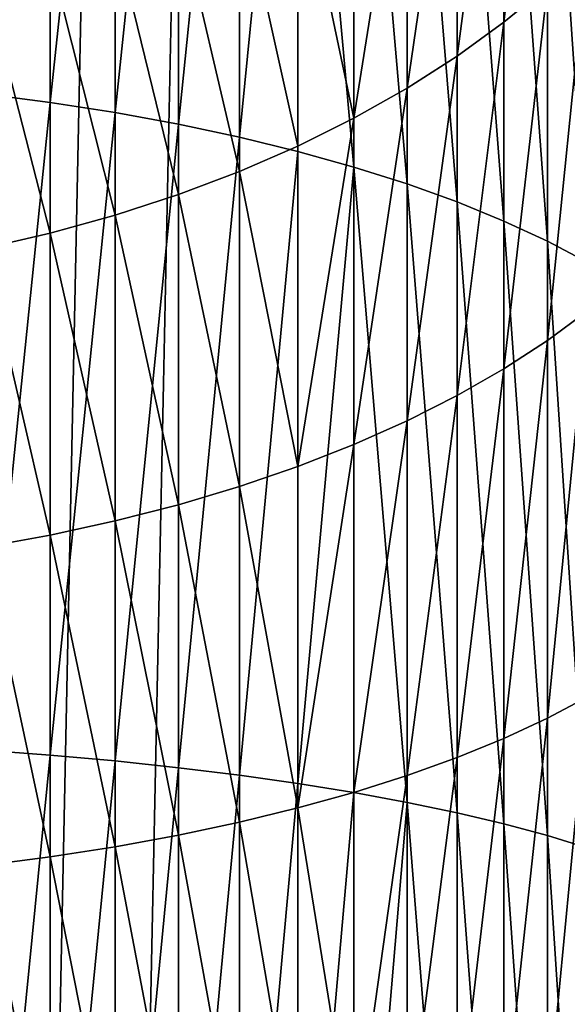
# Model space of a CAD drawing. Extents: x 219 to 498, y 110 to 382.
# Tile 476 of 656: x 349.3107 to 349.3732, y 116.6821 to 116.7946. Entities that reach past the tile are written whole.
import ezdxf

# ---------------------------------------------------------------- set-up
doc = ezdxf.new("R2010")
doc.units = 0
doc.header["$MEASUREMENT"] = 0
doc.layers.get('0').update_dxf_attribs({"color": 144, "linetype": 'CONTINUOUS'})
doc.layers.add('VOILE', color=134, linetype='CONTINUOUS')

# ---------------------------------------------------------------- blocks, each defined once
blk = doc.blocks.new('GROUPE_11')
at = {"color": 251}
mesh = blk.add_polyface(dxfattribs=at)
corners = [(0.25, 0, 4), (0, 4.13477, 4), (0, 0, 4), (0.25, 4.13477, 4)]
mesh.append_faces([[corners[k] for k in face] for face in [(0, 1, 2), (1, 0, 3)]], dxfattribs={"vtx0": -1, "color": 251})
mesh = blk.add_polyface(dxfattribs=at)
corners = [(0.25, 3.90113), (0, 2.10436), (0, 3.90113), (0.25, 2.10436)]
mesh.append_faces([[corners[k] for k in face] for face in [(0, 1, 2), (1, 0, 3)]], dxfattribs={"vtx0": -1, "color": 251})
blk = doc.blocks.new('GROUPE_9')
blk.add_blockref('GROUPE_11', (0, 0))
blk = doc.blocks.new('_____2')
for p, q in [((2.38205, 0.79872, 2.97381), (2.36864, 0.78343, 2.95567)), ((2.4866, 0.79872, 2.88515), (2.47091, 0.78343, 2.86896)), ((2.50176, 0.78343, 3.47502), (2.49089, 0.79872, 3.45526)), ((2.67194, 0.78343, 3.36598), (2.65854, 0.79872, 3.34785)), ((2.25575, 0.78343, 3.028), (2.36864, 0.78343, 2.95567)), ((2.31858, 0.78343, 3.56045), (2.50176, 0.78343, 3.47502)), ((2.36864, 0.78343, 2.95567), (2.35584, 0.76676, 2.93834)), ((2.36864, 0.78343, 2.95567), (2.47091, 0.78343, 2.86896)), ((2.47091, 0.78343, 2.86896), (2.45591, 0.76676, 2.85349)), ((2.47091, 0.78343, 2.86896), (2.56072, 0.78343, 2.76942)), ((2.51215, 0.76676, 3.4939), (2.50176, 0.78343, 3.47502)), ((2.50176, 0.78343, 3.47502), (2.67194, 0.78343, 3.36598)), ((2.56072, 0.78343, 2.76942), (2.5438, 0.76676, 2.75608)), ((2.68475, 0.76676, 3.38331), (2.67194, 0.78343, 3.36598)), ((2.67194, 0.78343, 3.36598), (2.82611, 0.78343, 3.23526)), ((2.24537, 0.76676, 3.00912), (2.35584, 0.76676, 2.93834)), ((2.32636, 0.76676, 3.58054), (2.51215, 0.76676, 3.4939)), ((2.35584, 0.76676, 2.93834), (2.34368, 0.74877, 2.9219)), ((2.35584, 0.76676, 2.93834), (2.45591, 0.76676, 2.85349)), ((2.45591, 0.76676, 2.85349), (2.44167, 0.74877, 2.83881)), ((2.45591, 0.76676, 2.85349), (2.5438, 0.76676, 2.75608)), ((2.52201, 0.74877, 3.51182), (2.51215, 0.76676, 3.4939)), ((2.51215, 0.76676, 3.4939), (2.68475, 0.76676, 3.38331)), ((2.5438, 0.76676, 2.75608), (2.52773, 0.74877, 2.74342)), ((2.5438, 0.76676, 2.75608), (2.61794, 0.76676, 2.64784)), ((2.69691, 0.74877, 3.39975), (2.68475, 0.76676, 3.38331)), ((2.68475, 0.76676, 3.38331), (2.84111, 0.76676, 3.25073)), ((2.23551, 0.74877, 2.99121), (2.34368, 0.74877, 2.9219)), ((2.34368, 0.74877, 2.9219), (2.33222, 0.72953, 2.90639)), ((2.33375, 0.74877, 3.59961), (2.52201, 0.74877, 3.51182)), ((2.34368, 0.74877, 2.9219), (2.44167, 0.74877, 2.83881)), ((2.44167, 0.74877, 2.83881), (2.42825, 0.72953, 2.82497)), ((2.44167, 0.74877, 2.83881), (2.52773, 0.74877, 2.74342)), ((2.52773, 0.74877, 2.74342), (2.51259, 0.72953, 2.73149)), ((2.5313, 0.72953, 3.52871), (2.52201, 0.74877, 3.51182)), ((2.52201, 0.74877, 3.51182), (2.69691, 0.74877, 3.39975)), ((2.52773, 0.74877, 2.74342), (2.60033, 0.74877, 2.63743)), ((2.70837, 0.72953, 3.41526), (2.69691, 0.74877, 3.39975)), ((2.69691, 0.74877, 3.39975), (2.85534, 0.74877, 3.26541)), ((2.22621, 0.72953, 2.97431), (2.33222, 0.72953, 2.90639)), ((2.33222, 0.72953, 2.90639), (2.3215, 0.70912, 2.89189)), ((2.33222, 0.72953, 2.90639), (2.42825, 0.72953, 2.82497)), ((2.34071, 0.72953, 3.61759), (2.5313, 0.72953, 3.52871)), ((2.42825, 0.72953, 2.82497), (2.41569, 0.70912, 2.81202)), ((2.42825, 0.72953, 2.82497), (2.51259, 0.72953, 2.73149)), ((2.51259, 0.72953, 2.73149), (2.49842, 0.70912, 2.72033)), ((2.51259, 0.72953, 2.73149), (2.58374, 0.72953, 2.62762)), ((2.54, 0.70912, 3.54451), (2.5313, 0.72953, 3.52871)), ((2.5313, 0.72953, 3.52871), (2.70837, 0.72953, 3.41526)), ((2.71909, 0.70912, 3.42976), (2.70837, 0.72953, 3.41526)), ((2.70837, 0.72953, 3.41526), (2.86877, 0.72953, 3.27926)), ((2.21752, 0.70912, 2.95852), (2.3215, 0.70912, 2.89189)), ((2.3215, 0.70912, 2.89189), (2.31157, 0.68762, 2.87845)), ((2.3215, 0.70912, 2.89189), (2.41569, 0.70912, 2.81202)), ((2.34723, 0.70912, 3.6344), (2.54, 0.70912, 3.54451)), ((2.41569, 0.70912, 2.81202), (2.40406, 0.68762, 2.80003)), ((2.41569, 0.70912, 2.81202), (2.49842, 0.70912, 2.72033)), ((2.49842, 0.70912, 2.72033), (2.48529, 0.68762, 2.70999)), ((2.49842, 0.70912, 2.72033), (2.56821, 0.70912, 2.61845)), ((2.54805, 0.68762, 3.55915), (2.54, 0.70912, 3.54451)), ((2.54, 0.70912, 3.54451), (2.71909, 0.70912, 3.42976)), ((2.72902, 0.68762, 3.4432), (2.71909, 0.70912, 3.42976)), ((2.71909, 0.70912, 3.42976), (2.88132, 0.70912, 3.2922)), ((2.20946, 0.68762, 2.94387), (2.31157, 0.68762, 2.87845)), ((2.31157, 0.68762, 2.87845), (2.30246, 0.66512, 2.86613)), ((2.31157, 0.68762, 2.87845), (2.40406, 0.68762, 2.80003)), ((2.35327, 0.68762, 3.64998), (2.54805, 0.68762, 3.55915)), ((2.40406, 0.68762, 2.80003), (2.39339, 0.66512, 2.78902)), ((2.40406, 0.68762, 2.80003), (2.48529, 0.68762, 2.70999)), ((2.48529, 0.68762, 2.70999), (2.47326, 0.66512, 2.7005)), ((2.48529, 0.68762, 2.70999), (2.55383, 0.68762, 2.60994)), ((2.55544, 0.66512, 3.57257), (2.54805, 0.68762, 3.55915)), ((2.54805, 0.68762, 3.55915), (2.72902, 0.68762, 3.4432)), ((2.73813, 0.66512, 3.45552), (2.72902, 0.68762, 3.4432)), ((2.72902, 0.68762, 3.4432), (2.89295, 0.68762, 3.3042)), ((2.20207, 0.66512, 2.93045), (2.30246, 0.66512, 2.86613)), ((2.30246, 0.66512, 2.86613), (2.2942, 0.6417, 2.85497)), ((2.30246, 0.66512, 2.86613), (2.39339, 0.66512, 2.78902)), ((2.3588, 0.66512, 3.66427), (2.55544, 0.66512, 3.57257)), ((2.39339, 0.66512, 2.78902), (2.38373, 0.6417, 2.77906)), ((2.39339, 0.66512, 2.78902), (2.47326, 0.66512, 2.7005)), ((2.47326, 0.66512, 2.7005), (2.46235, 0.6417, 2.69191)), ((2.47326, 0.66512, 2.7005), (2.54063, 0.66512, 2.60214)), ((2.56214, 0.6417, 3.58473), (2.55544, 0.66512, 3.57257)), ((2.55544, 0.66512, 3.57257), (2.73813, 0.66512, 3.45552)), ((2.74638, 0.6417, 3.46668), (2.73813, 0.66512, 3.45552)), ((2.73813, 0.66512, 3.45552), (2.90362, 0.66512, 3.3152)), ((2.19538, 0.6417, 2.91829), (2.2942, 0.6417, 2.85497)), ((2.2942, 0.6417, 2.85497), (2.28685, 0.61746, 2.84501)), ((2.2942, 0.6417, 2.85497), (2.38373, 0.6417, 2.77906)), ((2.36382, 0.6417, 3.67722), (2.56214, 0.6417, 3.58473)), ((2.38373, 0.6417, 2.77906), (2.37511, 0.61746, 2.77017)), ((2.38373, 0.6417, 2.77906), (2.46235, 0.6417, 2.69191)), ((2.46235, 0.6417, 2.69191), (2.45263, 0.61746, 2.68425)), ((2.46235, 0.6417, 2.69191), (2.52868, 0.6417, 2.59508)), ((2.5681, 0.61746, 3.59558), (2.56214, 0.6417, 3.58473)), ((2.56214, 0.6417, 3.58473), (2.74638, 0.6417, 3.46668)), ((2.75374, 0.61746, 3.47664), (2.74638, 0.6417, 3.46668)), ((2.74638, 0.6417, 3.46668), (2.91329, 0.6417, 3.32517)), ((2.18941, 0.61746, 2.90744), (2.28685, 0.61746, 2.84501)), ((2.28685, 0.61746, 2.84501), (2.28041, 0.59249, 2.8363)), ((2.28685, 0.61746, 2.84501), (2.37511, 0.61746, 2.77017)), ((2.37511, 0.61746, 2.77017), (2.36757, 0.59249, 2.7624)), ((2.36829, 0.61746, 3.68876), (2.5681, 0.61746, 3.59558)), ((2.37511, 0.61746, 2.77017), (2.45263, 0.61746, 2.68425)), ((2.45263, 0.61746, 2.68425), (2.44412, 0.59249, 2.67755)), ((2.45263, 0.61746, 2.68425), (2.51803, 0.61746, 2.58878)), ((2.57332, 0.59249, 3.60507), (2.5681, 0.61746, 3.59558)), ((2.5681, 0.61746, 3.59558), (2.75374, 0.61746, 3.47664)), ((2.76018, 0.59249, 3.48535), (2.75374, 0.61746, 3.47664)), ((2.75374, 0.61746, 3.47664), (2.9219, 0.61746, 3.33405)), ((2.18419, 0.59249, 2.89795), (2.28041, 0.59249, 2.8363)), ((2.28041, 0.59249, 2.8363), (2.27492, 0.5669, 2.82888)), ((2.28041, 0.59249, 2.8363), (2.36757, 0.59249, 2.7624)), ((2.36757, 0.59249, 2.7624), (2.36114, 0.5669, 2.75577)), ((2.36757, 0.59249, 2.7624), (2.44412, 0.59249, 2.67755)), ((2.3722, 0.59249, 3.69886), (2.57332, 0.59249, 3.60507)), ((2.44412, 0.59249, 2.67755), (2.43687, 0.5669, 2.67183)), ((2.44412, 0.59249, 2.67755), (2.50871, 0.59249, 2.58327)), ((2.57778, 0.5669, 3.61316), (2.57332, 0.59249, 3.60507)), ((2.57332, 0.59249, 3.60507), (2.76018, 0.59249, 3.48535)), ((2.76567, 0.5669, 3.49277), (2.76018, 0.59249, 3.48535)), ((2.76018, 0.59249, 3.48535), (2.92944, 0.59249, 3.34183))]:
    blk.add_line(p, q)
mesh = blk.add_polyface()
corners = [(2.25575, 0.78343, 3.028), (2.38205, 0.79872, 2.97381), (2.36864, 0.78343, 2.95567), (2.26663, 0.79872, 3.04776)]
mesh.append_faces([[corners[k] for k in face] for face in [(0, 1, 2), (1, 0, 3)]], dxfattribs={"vtx0": -1})
mesh = blk.add_polyface()
corners = [(2.31043, 0.79872, 3.53942), (2.50176, 0.78343, 3.47502), (2.49089, 0.79872, 3.45526), (2.31858, 0.78343, 3.56045)]
mesh.append_faces([[corners[k] for k in face] for face in [(0, 1, 2), (1, 0, 3)]], dxfattribs={"vtx0": -1})
mesh = blk.add_polyface()
corners = [(2.36864, 0.78343, 2.95567), (2.4866, 0.79872, 2.88515), (2.47091, 0.78343, 2.86896), (2.38205, 0.79872, 2.97381)]
mesh.append_faces([[corners[k] for k in face] for face in [(0, 1, 2), (1, 0, 3)]], dxfattribs={"vtx0": -1})
mesh = blk.add_polyface()
corners = [(2.47091, 0.78343, 2.86896), (2.57843, 0.79872, 2.78337), (2.56072, 0.78343, 2.76942), (2.4866, 0.79872, 2.88515)]
mesh.append_faces([[corners[k] for k in face] for face in [(0, 1, 2), (1, 0, 3)]], dxfattribs={"vtx0": -1})
mesh = blk.add_polyface()
corners = [(2.49089, 0.79872, 3.45526), (2.67194, 0.78343, 3.36598), (2.65854, 0.79872, 3.34785), (2.50176, 0.78343, 3.47502)]
mesh.append_faces([[corners[k] for k in face] for face in [(0, 1, 2), (1, 0, 3)]], dxfattribs={"vtx0": -1})
mesh = blk.add_polyface()
corners = [(2.65854, 0.79872, 3.34785), (2.82611, 0.78343, 3.23526), (2.81041, 0.79872, 3.21907), (2.67194, 0.78343, 3.36598)]
mesh.append_faces([[corners[k] for k in face] for face in [(0, 1, 2), (1, 0, 3)]], dxfattribs={"vtx0": -1})
mesh = blk.add_polyface()
corners = [(2.24537, 0.76676, 3.00912), (2.36864, 0.78343, 2.95567), (2.35584, 0.76676, 2.93834), (2.25575, 0.78343, 3.028)]
mesh.append_faces([[corners[k] for k in face] for face in [(0, 1, 2), (1, 0, 3)]], dxfattribs={"vtx0": -1})
mesh = blk.add_polyface()
corners = [(2.31858, 0.78343, 3.56045), (2.51215, 0.76676, 3.4939), (2.50176, 0.78343, 3.47502), (2.32636, 0.76676, 3.58054)]
mesh.append_faces([[corners[k] for k in face] for face in [(0, 1, 2), (1, 0, 3)]], dxfattribs={"vtx0": -1})
mesh = blk.add_polyface()
corners = [(2.35584, 0.76676, 2.93834), (2.47091, 0.78343, 2.86896), (2.45591, 0.76676, 2.85349), (2.36864, 0.78343, 2.95567)]
mesh.append_faces([[corners[k] for k in face] for face in [(0, 1, 2), (1, 0, 3)]], dxfattribs={"vtx0": -1})
mesh = blk.add_polyface()
corners = [(2.45591, 0.76676, 2.85349), (2.56072, 0.78343, 2.76942), (2.5438, 0.76676, 2.75608), (2.47091, 0.78343, 2.86896)]
mesh.append_faces([[corners[k] for k in face] for face in [(0, 1, 2), (1, 0, 3)]], dxfattribs={"vtx0": -1})
mesh = blk.add_polyface()
corners = [(2.50176, 0.78343, 3.47502), (2.68475, 0.76676, 3.38331), (2.67194, 0.78343, 3.36598), (2.51215, 0.76676, 3.4939)]
mesh.append_faces([[corners[k] for k in face] for face in [(0, 1, 2), (1, 0, 3)]], dxfattribs={"vtx0": -1})
mesh = blk.add_polyface()
corners = [(2.5438, 0.76676, 2.75608), (2.63649, 0.78343, 2.6588), (2.61794, 0.76676, 2.64784), (2.56072, 0.78343, 2.76942)]
mesh.append_faces([[corners[k] for k in face] for face in [(0, 1, 2), (1, 0, 3)]], dxfattribs={"vtx0": -1})
mesh = blk.add_polyface()
corners = [(2.67194, 0.78343, 3.36598), (2.84111, 0.76676, 3.25073), (2.82611, 0.78343, 3.23526), (2.68475, 0.76676, 3.38331)]
mesh.append_faces([[corners[k] for k in face] for face in [(0, 1, 2), (1, 0, 3)]], dxfattribs={"vtx0": -1})
mesh = blk.add_polyface()
corners = [(2.23551, 0.74877, 2.99121), (2.35584, 0.76676, 2.93834), (2.34368, 0.74877, 2.9219), (2.24537, 0.76676, 3.00912)]
mesh.append_faces([[corners[k] for k in face] for face in [(0, 1, 2), (1, 0, 3)]], dxfattribs={"vtx0": -1})
mesh = blk.add_polyface()
corners = [(2.32636, 0.76676, 3.58054), (2.52201, 0.74877, 3.51182), (2.51215, 0.76676, 3.4939), (2.33375, 0.74877, 3.59961)]
mesh.append_faces([[corners[k] for k in face] for face in [(0, 1, 2), (1, 0, 3)]], dxfattribs={"vtx0": -1})
mesh = blk.add_polyface()
corners = [(2.34368, 0.74877, 2.9219), (2.45591, 0.76676, 2.85349), (2.44167, 0.74877, 2.83881), (2.35584, 0.76676, 2.93834)]
mesh.append_faces([[corners[k] for k in face] for face in [(0, 1, 2), (1, 0, 3)]], dxfattribs={"vtx0": -1})
mesh = blk.add_polyface()
corners = [(2.44167, 0.74877, 2.83881), (2.5438, 0.76676, 2.75608), (2.52773, 0.74877, 2.74342), (2.45591, 0.76676, 2.85349)]
mesh.append_faces([[corners[k] for k in face] for face in [(0, 1, 2), (1, 0, 3)]], dxfattribs={"vtx0": -1})
mesh = blk.add_polyface()
corners = [(2.51215, 0.76676, 3.4939), (2.69691, 0.74877, 3.39975), (2.68475, 0.76676, 3.38331), (2.52201, 0.74877, 3.51182)]
mesh.append_faces([[corners[k] for k in face] for face in [(0, 1, 2), (1, 0, 3)]], dxfattribs={"vtx0": -1})
mesh = blk.add_polyface()
corners = [(2.52773, 0.74877, 2.74342), (2.61794, 0.76676, 2.64784), (2.60033, 0.74877, 2.63743), (2.5438, 0.76676, 2.75608)]
mesh.append_faces([[corners[k] for k in face] for face in [(0, 1, 2), (1, 0, 3)]], dxfattribs={"vtx0": -1})
mesh = blk.add_polyface()
corners = [(2.68475, 0.76676, 3.38331), (2.85534, 0.74877, 3.26541), (2.84111, 0.76676, 3.25073), (2.69691, 0.74877, 3.39975)]
mesh.append_faces([[corners[k] for k in face] for face in [(0, 1, 2), (1, 0, 3)]], dxfattribs={"vtx0": -1})
mesh = blk.add_polyface()
corners = [(2.22621, 0.72953, 2.97431), (2.34368, 0.74877, 2.9219), (2.33222, 0.72953, 2.90639), (2.23551, 0.74877, 2.99121)]
mesh.append_faces([[corners[k] for k in face] for face in [(0, 1, 2), (1, 0, 3)]], dxfattribs={"vtx0": -1})
mesh = blk.add_polyface()
corners = [(2.33222, 0.72953, 2.90639), (2.44167, 0.74877, 2.83881), (2.42825, 0.72953, 2.82497), (2.34368, 0.74877, 2.9219)]
mesh.append_faces([[corners[k] for k in face] for face in [(0, 1, 2), (1, 0, 3)]], dxfattribs={"vtx0": -1})
mesh = blk.add_polyface()
corners = [(2.33375, 0.74877, 3.59961), (2.5313, 0.72953, 3.52871), (2.52201, 0.74877, 3.51182), (2.34071, 0.72953, 3.61759)]
mesh.append_faces([[corners[k] for k in face] for face in [(0, 1, 2), (1, 0, 3)]], dxfattribs={"vtx0": -1})
mesh = blk.add_polyface()
corners = [(2.42825, 0.72953, 2.82497), (2.52773, 0.74877, 2.74342), (2.51259, 0.72953, 2.73149), (2.44167, 0.74877, 2.83881)]
mesh.append_faces([[corners[k] for k in face] for face in [(0, 1, 2), (1, 0, 3)]], dxfattribs={"vtx0": -1})
mesh = blk.add_polyface()
corners = [(2.51259, 0.72953, 2.73149), (2.60033, 0.74877, 2.63743), (2.58374, 0.72953, 2.62762), (2.52773, 0.74877, 2.74342)]
mesh.append_faces([[corners[k] for k in face] for face in [(0, 1, 2), (1, 0, 3)]], dxfattribs={"vtx0": -1})
mesh = blk.add_polyface()
corners = [(2.52201, 0.74877, 3.51182), (2.70837, 0.72953, 3.41526), (2.69691, 0.74877, 3.39975), (2.5313, 0.72953, 3.52871)]
mesh.append_faces([[corners[k] for k in face] for face in [(0, 1, 2), (1, 0, 3)]], dxfattribs={"vtx0": -1})
mesh = blk.add_polyface()
corners = [(2.69691, 0.74877, 3.39975), (2.86877, 0.72953, 3.27926), (2.85534, 0.74877, 3.26541), (2.70837, 0.72953, 3.41526)]
mesh.append_faces([[corners[k] for k in face] for face in [(0, 1, 2), (1, 0, 3)]], dxfattribs={"vtx0": -1})
mesh = blk.add_polyface()
corners = [(2.21752, 0.70912, 2.95852), (2.33222, 0.72953, 2.90639), (2.3215, 0.70912, 2.89189), (2.22621, 0.72953, 2.97431)]
mesh.append_faces([[corners[k] for k in face] for face in [(0, 1, 2), (1, 0, 3)]], dxfattribs={"vtx0": -1})
mesh = blk.add_polyface()
corners = [(2.3215, 0.70912, 2.89189), (2.42825, 0.72953, 2.82497), (2.41569, 0.70912, 2.81202), (2.33222, 0.72953, 2.90639)]
mesh.append_faces([[corners[k] for k in face] for face in [(0, 1, 2), (1, 0, 3)]], dxfattribs={"vtx0": -1})
mesh = blk.add_polyface()
corners = [(2.34723, 0.70912, 3.6344), (2.5313, 0.72953, 3.52871), (2.34071, 0.72953, 3.61759), (2.54, 0.70912, 3.54451)]
mesh.append_faces([[corners[k] for k in face] for face in [(0, 1, 2), (1, 0, 3)]], dxfattribs={"vtx0": -1})
mesh = blk.add_polyface()
corners = [(2.41569, 0.70912, 2.81202), (2.51259, 0.72953, 2.73149), (2.49842, 0.70912, 2.72033), (2.42825, 0.72953, 2.82497)]
mesh.append_faces([[corners[k] for k in face] for face in [(0, 1, 2), (1, 0, 3)]], dxfattribs={"vtx0": -1})
mesh = blk.add_polyface()
corners = [(2.49842, 0.70912, 2.72033), (2.58374, 0.72953, 2.62762), (2.56821, 0.70912, 2.61845), (2.51259, 0.72953, 2.73149)]
mesh.append_faces([[corners[k] for k in face] for face in [(0, 1, 2), (1, 0, 3)]], dxfattribs={"vtx0": -1})
mesh = blk.add_polyface()
corners = [(2.5313, 0.72953, 3.52871), (2.71909, 0.70912, 3.42976), (2.70837, 0.72953, 3.41526), (2.54, 0.70912, 3.54451)]
mesh.append_faces([[corners[k] for k in face] for face in [(0, 1, 2), (1, 0, 3)]], dxfattribs={"vtx0": -1})
mesh = blk.add_polyface()
corners = [(2.70837, 0.72953, 3.41526), (2.88132, 0.70912, 3.2922), (2.86877, 0.72953, 3.27926), (2.71909, 0.70912, 3.42976)]
mesh.append_faces([[corners[k] for k in face] for face in [(0, 1, 2), (1, 0, 3)]], dxfattribs={"vtx0": -1})
mesh = blk.add_polyface()
corners = [(2.21752, 0.70912, 2.95852), (2.31157, 0.68762, 2.87845), (2.20946, 0.68762, 2.94387), (2.3215, 0.70912, 2.89189)]
mesh.append_faces([[corners[k] for k in face] for face in [(0, 1, 2), (1, 0, 3)]], dxfattribs={"vtx0": -1})
mesh = blk.add_polyface()
corners = [(2.31157, 0.68762, 2.87845), (2.41569, 0.70912, 2.81202), (2.40406, 0.68762, 2.80003), (2.3215, 0.70912, 2.89189)]
mesh.append_faces([[corners[k] for k in face] for face in [(0, 1, 2), (1, 0, 3)]], dxfattribs={"vtx0": -1})
mesh = blk.add_polyface()
corners = [(2.35327, 0.68762, 3.64998), (2.54, 0.70912, 3.54451), (2.34723, 0.70912, 3.6344), (2.54805, 0.68762, 3.55915)]
mesh.append_faces([[corners[k] for k in face] for face in [(0, 1, 2), (1, 0, 3)]], dxfattribs={"vtx0": -1})
mesh = blk.add_polyface()
corners = [(2.40406, 0.68762, 2.80003), (2.49842, 0.70912, 2.72033), (2.48529, 0.68762, 2.70999), (2.41569, 0.70912, 2.81202)]
mesh.append_faces([[corners[k] for k in face] for face in [(0, 1, 2), (1, 0, 3)]], dxfattribs={"vtx0": -1})
mesh = blk.add_polyface()
corners = [(2.49842, 0.70912, 2.72033), (2.55383, 0.68762, 2.60994), (2.48529, 0.68762, 2.70999), (2.56821, 0.70912, 2.61845)]
mesh.append_faces([[corners[k] for k in face] for face in [(0, 1, 2), (1, 0, 3)]], dxfattribs={"vtx0": -1})
mesh = blk.add_polyface()
corners = [(2.54805, 0.68762, 3.55915), (2.71909, 0.70912, 3.42976), (2.54, 0.70912, 3.54451), (2.72902, 0.68762, 3.4432)]
mesh.append_faces([[corners[k] for k in face] for face in [(0, 1, 2), (1, 0, 3)]], dxfattribs={"vtx0": -1})
mesh = blk.add_polyface()
corners = [(2.71909, 0.70912, 3.42976), (2.89295, 0.68762, 3.3042), (2.88132, 0.70912, 3.2922), (2.72902, 0.68762, 3.4432)]
mesh.append_faces([[corners[k] for k in face] for face in [(0, 1, 2), (1, 0, 3)]], dxfattribs={"vtx0": -1})
mesh = blk.add_polyface()
corners = [(2.20946, 0.68762, 2.94387), (2.30246, 0.66512, 2.86613), (2.20207, 0.66512, 2.93045), (2.31157, 0.68762, 2.87845)]
mesh.append_faces([[corners[k] for k in face] for face in [(0, 1, 2), (1, 0, 3)]], dxfattribs={"vtx0": -1})
mesh = blk.add_polyface()
corners = [(2.31157, 0.68762, 2.87845), (2.39339, 0.66512, 2.78902), (2.30246, 0.66512, 2.86613), (2.40406, 0.68762, 2.80003)]
mesh.append_faces([[corners[k] for k in face] for face in [(0, 1, 2), (1, 0, 3)]], dxfattribs={"vtx0": -1})
mesh = blk.add_polyface()
corners = [(2.3588, 0.66512, 3.66427), (2.54805, 0.68762, 3.55915), (2.35327, 0.68762, 3.64998), (2.55544, 0.66512, 3.57257)]
mesh.append_faces([[corners[k] for k in face] for face in [(0, 1, 2), (1, 0, 3)]], dxfattribs={"vtx0": -1})
mesh = blk.add_polyface()
corners = [(2.40406, 0.68762, 2.80003), (2.47326, 0.66512, 2.7005), (2.39339, 0.66512, 2.78902), (2.48529, 0.68762, 2.70999)]
mesh.append_faces([[corners[k] for k in face] for face in [(0, 1, 2), (1, 0, 3)]], dxfattribs={"vtx0": -1})
mesh = blk.add_polyface()
corners = [(2.48529, 0.68762, 2.70999), (2.54063, 0.66512, 2.60214), (2.47326, 0.66512, 2.7005), (2.55383, 0.68762, 2.60994)]
mesh.append_faces([[corners[k] for k in face] for face in [(0, 1, 2), (1, 0, 3)]], dxfattribs={"vtx0": -1})
mesh = blk.add_polyface()
corners = [(2.55544, 0.66512, 3.57257), (2.72902, 0.68762, 3.4432), (2.54805, 0.68762, 3.55915), (2.73813, 0.66512, 3.45552)]
mesh.append_faces([[corners[k] for k in face] for face in [(0, 1, 2), (1, 0, 3)]], dxfattribs={"vtx0": -1})
mesh = blk.add_polyface()
corners = [(2.73813, 0.66512, 3.45552), (2.89295, 0.68762, 3.3042), (2.72902, 0.68762, 3.4432), (2.90362, 0.66512, 3.3152)]
mesh.append_faces([[corners[k] for k in face] for face in [(0, 1, 2), (1, 0, 3)]], dxfattribs={"vtx0": -1})
mesh = blk.add_polyface()
corners = [(2.20207, 0.66512, 2.93045), (2.2942, 0.6417, 2.85497), (2.19538, 0.6417, 2.91829), (2.30246, 0.66512, 2.86613)]
mesh.append_faces([[corners[k] for k in face] for face in [(0, 1, 2), (1, 0, 3)]], dxfattribs={"vtx0": -1})
mesh = blk.add_polyface()
corners = [(2.30246, 0.66512, 2.86613), (2.38373, 0.6417, 2.77906), (2.2942, 0.6417, 2.85497), (2.39339, 0.66512, 2.78902)]
mesh.append_faces([[corners[k] for k in face] for face in [(0, 1, 2), (1, 0, 3)]], dxfattribs={"vtx0": -1})
mesh = blk.add_polyface()
corners = [(2.36382, 0.6417, 3.67722), (2.55544, 0.66512, 3.57257), (2.3588, 0.66512, 3.66427), (2.56214, 0.6417, 3.58473)]
mesh.append_faces([[corners[k] for k in face] for face in [(0, 1, 2), (1, 0, 3)]], dxfattribs={"vtx0": -1})
mesh = blk.add_polyface()
corners = [(2.39339, 0.66512, 2.78902), (2.46235, 0.6417, 2.69191), (2.38373, 0.6417, 2.77906), (2.47326, 0.66512, 2.7005)]
mesh.append_faces([[corners[k] for k in face] for face in [(0, 1, 2), (1, 0, 3)]], dxfattribs={"vtx0": -1})
mesh = blk.add_polyface()
corners = [(2.47326, 0.66512, 2.7005), (2.52868, 0.6417, 2.59508), (2.46235, 0.6417, 2.69191), (2.54063, 0.66512, 2.60214)]
mesh.append_faces([[corners[k] for k in face] for face in [(0, 1, 2), (1, 0, 3)]], dxfattribs={"vtx0": -1})
mesh = blk.add_polyface()
corners = [(2.56214, 0.6417, 3.58473), (2.73813, 0.66512, 3.45552), (2.55544, 0.66512, 3.57257), (2.74638, 0.6417, 3.46668)]
mesh.append_faces([[corners[k] for k in face] for face in [(0, 1, 2), (1, 0, 3)]], dxfattribs={"vtx0": -1})
mesh = blk.add_polyface()
corners = [(2.74638, 0.6417, 3.46668), (2.90362, 0.66512, 3.3152), (2.73813, 0.66512, 3.45552), (2.91329, 0.6417, 3.32517)]
mesh.append_faces([[corners[k] for k in face] for face in [(0, 1, 2), (1, 0, 3)]], dxfattribs={"vtx0": -1})
mesh = blk.add_polyface()
corners = [(2.19538, 0.6417, 2.91829), (2.28685, 0.61746, 2.84501), (2.18941, 0.61746, 2.90744), (2.2942, 0.6417, 2.85497)]
mesh.append_faces([[corners[k] for k in face] for face in [(0, 1, 2), (1, 0, 3)]], dxfattribs={"vtx0": -1})
mesh = blk.add_polyface()
corners = [(2.2942, 0.6417, 2.85497), (2.37511, 0.61746, 2.77017), (2.28685, 0.61746, 2.84501), (2.38373, 0.6417, 2.77906)]
mesh.append_faces([[corners[k] for k in face] for face in [(0, 1, 2), (1, 0, 3)]], dxfattribs={"vtx0": -1})
mesh = blk.add_polyface()
corners = [(2.36829, 0.61746, 3.68876), (2.56214, 0.6417, 3.58473), (2.36382, 0.6417, 3.67722), (2.5681, 0.61746, 3.59558)]
mesh.append_faces([[corners[k] for k in face] for face in [(0, 1, 2), (1, 0, 3)]], dxfattribs={"vtx0": -1})
mesh = blk.add_polyface()
corners = [(2.38373, 0.6417, 2.77906), (2.45263, 0.61746, 2.68425), (2.37511, 0.61746, 2.77017), (2.46235, 0.6417, 2.69191)]
mesh.append_faces([[corners[k] for k in face] for face in [(0, 1, 2), (1, 0, 3)]], dxfattribs={"vtx0": -1})
mesh = blk.add_polyface()
corners = [(2.46235, 0.6417, 2.69191), (2.51803, 0.61746, 2.58878), (2.45263, 0.61746, 2.68425), (2.52868, 0.6417, 2.59508)]
mesh.append_faces([[corners[k] for k in face] for face in [(0, 1, 2), (1, 0, 3)]], dxfattribs={"vtx0": -1})
mesh = blk.add_polyface()
corners = [(2.5681, 0.61746, 3.59558), (2.74638, 0.6417, 3.46668), (2.56214, 0.6417, 3.58473), (2.75374, 0.61746, 3.47664)]
mesh.append_faces([[corners[k] for k in face] for face in [(0, 1, 2), (1, 0, 3)]], dxfattribs={"vtx0": -1})
mesh = blk.add_polyface()
corners = [(2.75374, 0.61746, 3.47664), (2.91329, 0.6417, 3.32517), (2.74638, 0.6417, 3.46668), (2.9219, 0.61746, 3.33405)]
mesh.append_faces([[corners[k] for k in face] for face in [(0, 1, 2), (1, 0, 3)]], dxfattribs={"vtx0": -1})
mesh = blk.add_polyface()
corners = [(2.18941, 0.61746, 2.90744), (2.28041, 0.59249, 2.8363), (2.18419, 0.59249, 2.89795), (2.28685, 0.61746, 2.84501)]
mesh.append_faces([[corners[k] for k in face] for face in [(0, 1, 2), (1, 0, 3)]], dxfattribs={"vtx0": -1})
mesh = blk.add_polyface()
corners = [(2.28685, 0.61746, 2.84501), (2.36757, 0.59249, 2.7624), (2.28041, 0.59249, 2.8363), (2.37511, 0.61746, 2.77017)]
mesh.append_faces([[corners[k] for k in face] for face in [(0, 1, 2), (1, 0, 3)]], dxfattribs={"vtx0": -1})
mesh = blk.add_polyface()
corners = [(2.37511, 0.61746, 2.77017), (2.44412, 0.59249, 2.67755), (2.36757, 0.59249, 2.7624), (2.45263, 0.61746, 2.68425)]
mesh.append_faces([[corners[k] for k in face] for face in [(0, 1, 2), (1, 0, 3)]], dxfattribs={"vtx0": -1})
mesh = blk.add_polyface()
corners = [(2.3722, 0.59249, 3.69886), (2.5681, 0.61746, 3.59558), (2.36829, 0.61746, 3.68876), (2.57332, 0.59249, 3.60507)]
mesh.append_faces([[corners[k] for k in face] for face in [(0, 1, 2), (1, 0, 3)]], dxfattribs={"vtx0": -1})
mesh = blk.add_polyface()
corners = [(2.45263, 0.61746, 2.68425), (2.50871, 0.59249, 2.58327), (2.44412, 0.59249, 2.67755), (2.51803, 0.61746, 2.58878)]
mesh.append_faces([[corners[k] for k in face] for face in [(0, 1, 2), (1, 0, 3)]], dxfattribs={"vtx0": -1})
mesh = blk.add_polyface()
corners = [(2.57332, 0.59249, 3.60507), (2.75374, 0.61746, 3.47664), (2.5681, 0.61746, 3.59558), (2.76018, 0.59249, 3.48535)]
mesh.append_faces([[corners[k] for k in face] for face in [(0, 1, 2), (1, 0, 3)]], dxfattribs={"vtx0": -1})
mesh = blk.add_polyface()
corners = [(2.76018, 0.59249, 3.48535), (2.9219, 0.61746, 3.33405), (2.75374, 0.61746, 3.47664), (2.92944, 0.59249, 3.34183)]
mesh.append_faces([[corners[k] for k in face] for face in [(0, 1, 2), (1, 0, 3)]], dxfattribs={"vtx0": -1})
mesh = blk.add_polyface()
corners = [(2.18419, 0.59249, 2.89795), (2.27492, 0.5669, 2.82888), (2.17973, 0.5669, 2.88986), (2.28041, 0.59249, 2.8363)]
mesh.append_faces([[corners[k] for k in face] for face in [(0, 1, 2), (1, 0, 3)]], dxfattribs={"vtx0": -1})
mesh = blk.add_polyface()
corners = [(2.28041, 0.59249, 2.8363), (2.36114, 0.5669, 2.75577), (2.27492, 0.5669, 2.82888), (2.36757, 0.59249, 2.7624)]
mesh.append_faces([[corners[k] for k in face] for face in [(0, 1, 2), (1, 0, 3)]], dxfattribs={"vtx0": -1})
mesh = blk.add_polyface()
corners = [(2.36757, 0.59249, 2.7624), (2.43687, 0.5669, 2.67183), (2.36114, 0.5669, 2.75577), (2.44412, 0.59249, 2.67755)]
mesh.append_faces([[corners[k] for k in face] for face in [(0, 1, 2), (1, 0, 3)]], dxfattribs={"vtx0": -1})
mesh = blk.add_polyface()
corners = [(2.37554, 0.5669, 3.70747), (2.57332, 0.59249, 3.60507), (2.3722, 0.59249, 3.69886), (2.57778, 0.5669, 3.61316)]
mesh.append_faces([[corners[k] for k in face] for face in [(0, 1, 2), (1, 0, 3)]], dxfattribs={"vtx0": -1})
mesh = blk.add_polyface()
corners = [(2.44412, 0.59249, 2.67755), (2.50075, 0.5669, 2.57857), (2.43687, 0.5669, 2.67183), (2.50871, 0.59249, 2.58327)]
mesh.append_faces([[corners[k] for k in face] for face in [(0, 1, 2), (1, 0, 3)]], dxfattribs={"vtx0": -1})
mesh = blk.add_polyface()
corners = [(2.57778, 0.5669, 3.61316), (2.76018, 0.59249, 3.48535), (2.57332, 0.59249, 3.60507), (2.76567, 0.5669, 3.49277)]
mesh.append_faces([[corners[k] for k in face] for face in [(0, 1, 2), (1, 0, 3)]], dxfattribs={"vtx0": -1})
mesh = blk.add_polyface()
corners = [(2.76567, 0.5669, 3.49277), (2.92944, 0.59249, 3.34183), (2.76018, 0.59249, 3.48535), (2.93587, 0.5669, 3.34846)]
mesh.append_faces([[corners[k] for k in face] for face in [(0, 1, 2), (1, 0, 3)]], dxfattribs={"vtx0": -1})
blk = doc.blocks.new('GROUPE_12')
at = {"extrusion": (0, 0.262189, 0.965016), "rotation": 180}
blk.add_blockref('GROUPE_9', (-0.00579, 1.57415, 1.79383), dxfattribs=at)
at = {"color": 251, "extrusion": (9.16088e-26, -0.258819, -0.965926), "xscale": 0.3399999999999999, "yscale": 0.2973613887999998, "zscale": 0.425, "rotation": 269.9999999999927}
blk.add_blockref('_____2', (0, -0.78087, -2.01944), dxfattribs=at)
blk = doc.blocks.new('GROUPE_21')
at = {"color": 251}
mesh = blk.add_polyface(dxfattribs=at)
corners = [(1.58589, 11.27163, 2.90823), (1.36578, 0.62081), (1.35425, 11.27717, 2.88585), (1.59743, 0.61502, 0.02231)]
mesh.append_faces([[corners[k] for k in face] for face in [(0, 1, 2), (1, 0, 3)]], dxfattribs={"vtx0": -1, "color": 251})
mesh = blk.add_polyface(dxfattribs=at)
corners = [(1.36341, 0, 2.29242), (1.58354, 10.6886, 5.16361), (1.35185, 10.68271, 5.18541), (1.5951, 0.00614, 2.27069)]
mesh.append_faces([[corners[k] for k in face] for face in [(0, 1, 2), (1, 0, 3)]], dxfattribs={"vtx0": -1, "color": 251})
blk = doc.blocks.new('GROUPE_10')
at = {"zscale": -1, "rotation": 360}
blk.add_blockref('GROUPE_21', (125.16574, 0, 43.24082), dxfattribs=at)
blk.add_blockref('GROUPE_12', (126.38287, 0.31209, 35.88057))
blk = doc.blocks.new('GROUP_35')
at = {"layer": 'VOILE'}
blk.add_blockref('GROUPE_10', (0, 0.27775, -0.43169), dxfattribs=at)

msp = doc.modelspace()

# ---------------------------------------------------------------- block references
msp.add_blockref('GROUP_35', (222.75513, 114.39526, 147.87863))

doc.saveas('drawing.dxf')
